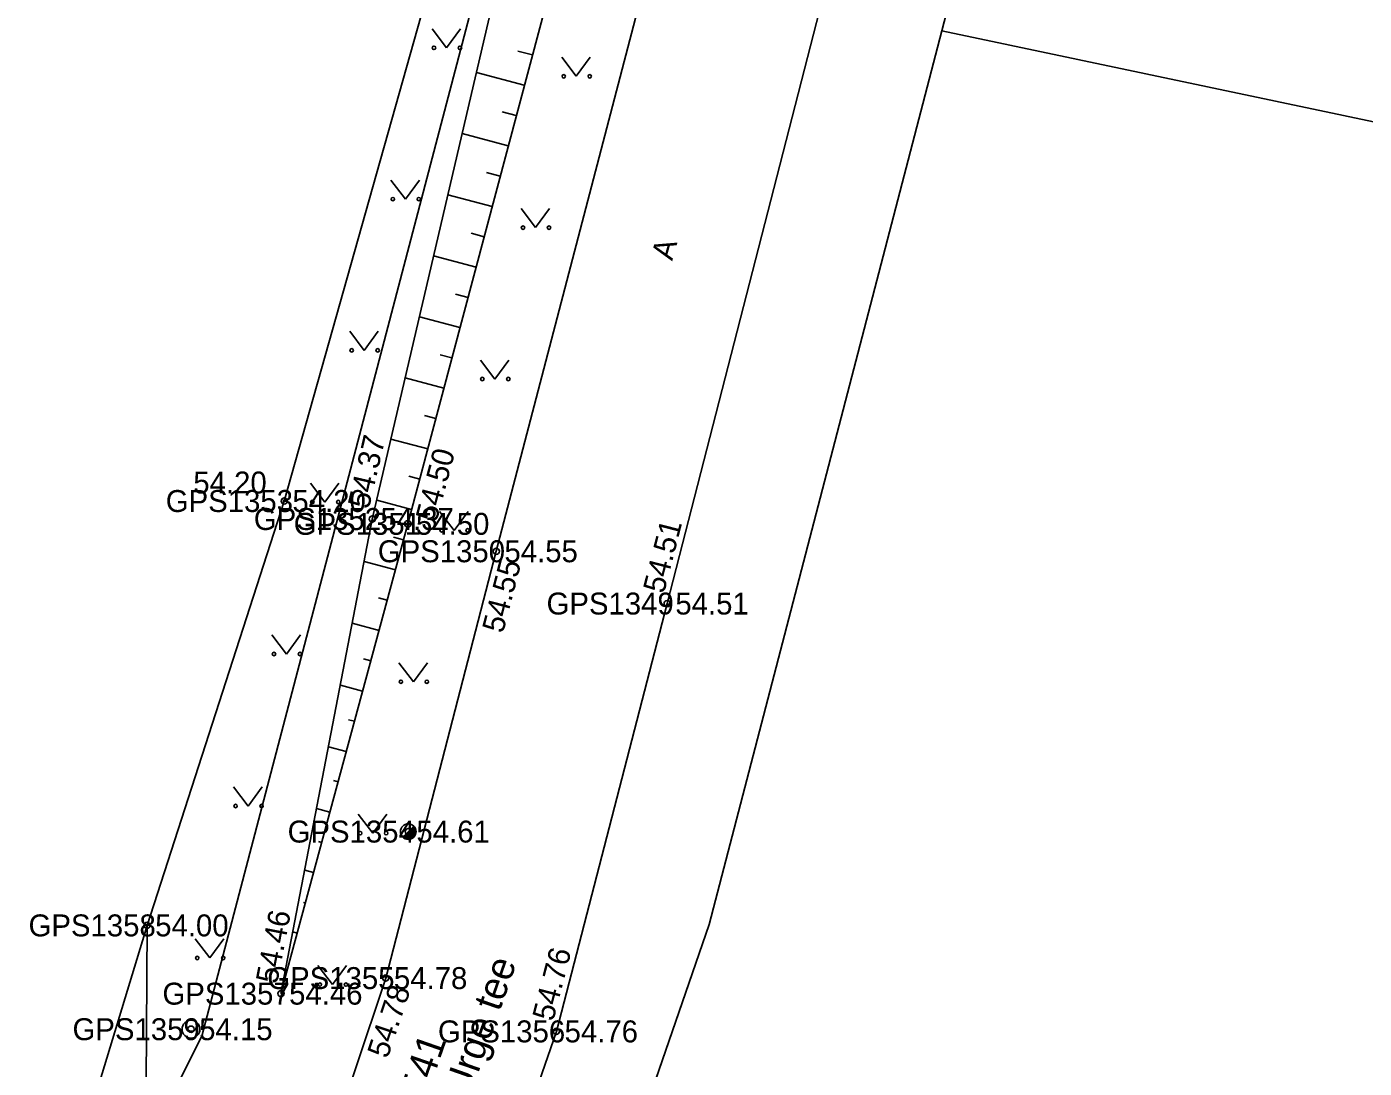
# Model space of a CAD drawing. Extents: x 551623 to 559850, y 6561220 to 6567135.
# Drawn here: x 555111.55 to 555154.22, y 6565007.95 to 6565041.17 of the extents above; entities that cross this region are included whole.
import ezdxf

# ---------------------------------------------------------------- set-up
doc = ezdxf.new("R2010")
doc.units = 0
for name, color, linetype in [('AED', 7, 'Continuous'), ('HALJASTUS', 7, 'Continuous'), ('KORGUS-EH2000', 7, 'Continuous'), ('MOOTKORG-EH2000', 7, 'Continuous'), ('MOOTMPUNKT', 7, 'Continuous'), ('MOOTNR', 7, 'Continuous'), ('MOOTPIIR', 7, 'Continuous'), ('PIIR', 7, 'Continuous'), ('PIIRIMLEITUD', 7, 'Continuous'), ('POST', 7, 'Continuous'), ('RELJEEF', 7, 'Continuous'), ('TEE', 7, 'Continuous')]:
    doc.layers.add(name, color=color, linetype=linetype)

msp = doc.modelspace()

# ---------------------------------------------------------------- linework, layer by layer
at = {"layer": 'AED'}
msp.add_lwpolyline([(555103.313, 6564985.639), (555109.89, 6564994.452), (555115.337, 6565004.134), (555115.387, 6565012.502)], dxfattribs=at)
at = {"layer": 'HALJASTUS'}
for p, q in [((555124.479, 6565041.102), (555124.943, 6565040.495)), ((555124.943, 6565040.495), (555125.388, 6565041.102)), ((555128.62, 6565040.195), (555129.083, 6565039.588)), ((555129.083, 6565039.588), (555129.529, 6565040.195)), ((555123.166, 6565036.278), (555123.63, 6565035.671)), ((555123.63, 6565035.671), (555124.075, 6565036.278)), ((555127.321, 6565035.366), (555127.784, 6565034.76)), ((555127.784, 6565034.76), (555128.23, 6565035.366)), ((555121.854, 6565031.453), (555122.317, 6565030.846)), ((555122.317, 6565030.846), (555122.763, 6565031.453)), ((555126.022, 6565030.538), (555126.485, 6565029.931)), ((555126.485, 6565029.931), (555126.931, 6565030.538)), ((555120.597, 6565026.614), (555121.06, 6565026.007)), ((555121.06, 6565026.007), (555121.506, 6565026.614)), ((555124.722, 6565025.71), (555125.186, 6565025.103)), ((555125.186, 6565025.103), (555125.631, 6565025.71)), ((555119.373, 6565021.766), (555119.837, 6565021.159)), ((555119.837, 6565021.159), (555120.282, 6565021.766)), ((555123.423, 6565020.881), (555123.887, 6565020.275)), ((555123.887, 6565020.275), (555124.332, 6565020.881)), ((555118.15, 6565016.918), (555118.613, 6565016.311)), ((555118.613, 6565016.311), (555119.059, 6565016.918)), ((555122.124, 6565016.053), (555122.588, 6565015.446)), ((555122.588, 6565015.446), (555123.033, 6565016.053)), ((555116.927, 6565012.07), (555117.39, 6565011.463)), ((555117.39, 6565011.463), (555117.836, 6565012.07)), ((555120.841, 6565011.221), (555121.304, 6565010.614)), ((555121.304, 6565010.614), (555121.75, 6565011.221))]:
    msp.add_line(p, q, dxfattribs=at)
for centre in [(555124.542, 6565040.495), (555125.371, 6565040.495), (555128.682, 6565039.588), (555129.511, 6565039.588), (555123.229, 6565035.671), (555124.058, 6565035.671), (555127.383, 6565034.76), (555128.212, 6565034.76), (555121.916, 6565030.846), (555122.745, 6565030.846), (555126.084, 6565029.931), (555126.913, 6565029.931), (555120.659, 6565026.007), (555121.488, 6565026.007), (555124.785, 6565025.103), (555125.614, 6565025.103), (555119.436, 6565021.159), (555120.264, 6565021.159), (555123.486, 6565020.275), (555124.315, 6565020.275), (555118.212, 6565016.311), (555119.041, 6565016.311), (555122.187, 6565015.446), (555123.015, 6565015.446), (555116.989, 6565011.463), (555117.818, 6565011.463), (555120.903, 6565010.614), (555121.732, 6565010.614)]:
    msp.add_circle(centre, 0.055, dxfattribs=at)
at = {"layer": 'KORGUS-EH2000'}
for centre in [(555119.765, 6565026.04), (555122.574, 6565025.466), (555123.707, 6565025.312), (555126.529, 6565024.437), (555131.982, 6565022.769), (555115.387, 6565012.502), (555123.003, 6565010.821), (555119.659, 6565010.325), (555128.448, 6565009.121)]:
    msp.add_circle(centre, 0.1, dxfattribs=at)
at = {"layer": 'MOOTMPUNKT'}
for centre in [(555119.765, 6565026.04), (555122.574, 6565025.466), (555123.707, 6565025.312), (555126.529, 6565024.437), (555131.982, 6565022.769), (555123.721, 6565015.495), (555115.387, 6565012.502), (555123.003, 6565010.821), (555119.659, 6565010.325), (555116.79, 6565009.191), (555128.448, 6565009.121)]:
    msp.add_circle(centre, 0.1, dxfattribs=at)
at = {"layer": 'MOOTPIIR'}
msp.add_lwpolyline([(555142.273, 6565107.514), (555136.767, 6565086.759), (555131.214, 6565064.984), (555128.386, 6565056.617), (555119.765, 6565026.04), (555115.387, 6565012.502), (555109.89, 6564994.452), (555103.313, 6564985.639), (555107.271, 6564983.144), (555108.256, 6564982.259), (555114.997, 6564980.207), (555128.155, 6564974.35), (555131.459, 6564980.119), (555132.345, 6564987.706), (555130.627, 6564989.246), (555127.529, 6564990.41), (555124.132, 6564996.667), (555128.448, 6565009.121), (555131.982, 6565022.769), (555137.234, 6565043.213), (555142.087, 6565062.036), (555147.465, 6565082.979), (555153.125, 6565104.459)], dxfattribs=at)
at = {"layer": 'PIIR'}
for points in [[(555171.91, 6565394.64), (555191.35, 6565341.19), (555195.08, 6565294.61), (555195.28, 6565271.63), (555191.64, 6565237.48), (555173.84, 6565168.77), (555173.21, 6565166.35), (555172.58, 6565163.93), (555140.74, 6565041.04), (555133.32, 6565012.53), (555119.68, 6564972.95), (555107.79, 6564965.53), (555093.78, 6564958.98), (555080.97, 6564954.71), (555007.97, 6564939.78), (554928.66, 6564923.99)], [(554924.73, 6564941.05), (555076.32, 6564971.61), (555087.28, 6564975.26), (555098.22, 6564980.37), (555106.03, 6564987.06), (555108.27, 6564991.27), (555117.14, 6565008.97), (555172.7, 6565220.76), (555176.93, 6565240.09), (555179.22, 6565254.85), (555180.41, 6565269.99), (555180.8, 6565287.7), (555180.26, 6565306.43), (555178.11, 6565321.18), (555176.49, 6565331.05), (555172.72, 6565345.23), (555166.64, 6565360.5)]]:
    msp.add_lwpolyline(points, dxfattribs=at)
for points in [[(554962.55, 6565234.93), (555180.26, 6565306.43), (555180.8, 6565287.7), (555180.41, 6565269.99), (555179.22, 6565254.85), (555176.93, 6565240.09), (555172.7, 6565220.76), (555117.14, 6565008.97), (555108.27, 6564991.27)], [(555172.58, 6565163.93), (555173.21, 6565166.35), (555225.89, 6565157.13), (555231.12, 6565150.64), (555239.11, 6565139), (555273.15, 6565087.34), (555275.41, 6565088.83), (555288.85, 6565092.31), (555289.83, 6565088.53), (555295.15, 6565083.63), (555324.46, 6565074.96), (555339.51, 6565058.58), (555337.29, 6565046.66), (555323.9, 6565035.68), (555298.08, 6565033.06), (555286.82, 6565022.41), (555284.62, 6565010.72), (555273.43, 6565013.07), (555140.74, 6565041.04)], [(555133.32, 6565012.53), (555140.74, 6565041.04), (555273.43, 6565013.07), (555284.62, 6565010.72), (555297.89, 6564966.44), (555301.69, 6564959.19), (555306.58, 6564943.93), (555307.03, 6564911.6), (555298.7, 6564900.74), (555277.82, 6564886.76), (555261.15, 6564866.11), (555259.68, 6564861.14), (555249.29, 6564869.43), (555119.68, 6564972.95)]]:
    msp.add_lwpolyline(points, close=True, dxfattribs=at)
at = {"layer": 'PIIRIMLEITUD'}
msp.add_circle((555116.79, 6565009.191), 0.285, dxfattribs=at)
at = {"layer": 'POST'}
msp.add_line((555123.544, 6565015.319), (555123.898, 6565015.672), dxfattribs=at)
msp.add_circle((555123.721, 6565015.495), 0.25, dxfattribs=at)
for radius, start, end in [(0.225, 224.8541, 45.0356), (0.2, 224.8427, 45.047), (0.175, 224.8281, 45.0616), (0.15, 224.8087, 45.081), (0.125, 224.7814, 45.1083), (0.1, 224.7406, 45.1491), (0.075, 224.6725, 45.2172), (0.05, 224.5363, 45.3534), (0.025, 224.1278, 45.7619)]:
    msp.add_arc((555123.721, 6565015.495), radius, start, end, dxfattribs=at)
at = {"layer": 'RELJEEF'}
for p, q in [((555127.681, 6565040.269), (555127.213, 6565040.393)), ((555127.424, 6565039.302), (555125.893, 6565039.709)), ((555127.167, 6565038.336), (555126.717, 6565038.455)), ((555126.911, 6565037.369), (555125.439, 6565037.76)), ((555126.654, 6565036.403), (555126.221, 6565036.518)), ((555126.397, 6565035.436), (555124.985, 6565035.812)), ((555126.14, 6565034.47), (555125.725, 6565034.58)), ((555125.883, 6565033.503), (555124.531, 6565033.863)), ((555125.627, 6565032.537), (555125.23, 6565032.642)), ((555125.37, 6565031.571), (555124.077, 6565031.914)), ((555125.113, 6565030.604), (555124.734, 6565030.705)), ((555124.856, 6565029.638), (555123.622, 6565029.965)), ((555124.599, 6565028.671), (555124.238, 6565028.767)), ((555124.343, 6565027.705), (555123.168, 6565028.017)), ((555124.086, 6565026.738), (555123.742, 6565026.829)), ((555123.829, 6565025.772), (555122.714, 6565026.068)), ((555123.57, 6565024.806), (555123.25, 6565024.892)), ((555123.309, 6565023.84), (555122.313, 6565024.11)), ((555123.049, 6565022.875), (555122.771, 6565022.95)), ((555122.788, 6565021.91), (555121.934, 6565022.14)), ((555122.527, 6565020.944), (555122.292, 6565021.008)), ((555122.266, 6565019.979), (555121.555, 6565020.171)), ((555122.006, 6565019.013), (555121.813, 6565019.065)), ((555121.745, 6565018.048), (555121.176, 6565018.202)), ((555121.484, 6565017.083), (555121.335, 6565017.123)), ((555121.223, 6565016.117), (555120.796, 6565016.232)), ((555120.963, 6565015.152), (555120.856, 6565015.181)), ((555120.702, 6565014.186), (555120.417, 6565014.263)), ((555120.441, 6565013.221), (555120.377, 6565013.238)), ((555120.18, 6565012.256), (555120.038, 6565012.294)), ((555119.92, 6565011.29), (555119.898, 6565011.296))]:
    msp.add_line(p, q, dxfattribs=at)
for points in [[(555119.659, 6565010.325), (555123.707, 6565025.312), (555129.009, 6565045.265), (555134.764, 6565064.612), (555140.243, 6565085.297), (555145.723, 6565106.564), (555150.38, 6565124.533), (555151.998, 6565131.189), (555152.304, 6565137.301)], [(555119.659, 6565010.325), (555122.574, 6565025.466), (555127.459, 6565046.429), (555133.335, 6565064.856), (555138.641, 6565085.815), (555144.363, 6565106.834), (555149.086, 6565124.763), (555150.576, 6565131.594), (555152.304, 6565137.301)]]:
    msp.add_lwpolyline(points, dxfattribs=at)
at = {"layer": 'TEE'}
for points in [[(555114.997, 6564980.207), (555119.473, 6564986.791), (555121.429, 6564990.442), (555124.132, 6564996.667), (555128.448, 6565009.121), (555131.982, 6565022.769), (555137.234, 6565043.213), (555142.087, 6565062.036), (555147.465, 6565082.979), (555153.125, 6565104.459), (555157.981, 6565122.311), (555163.2, 6565141.618), (555168.3, 6565162.209), (555168.744, 6565163.563), (555174.483, 6565185.521), (555180.709, 6565208.971), (555185.087, 6565226.838), (555186.799, 6565233.51), (555187.911, 6565235.651)], [(555148.003, 6565106.069), (555142.307, 6565084.705), (555136.784, 6565063.937), (555131.82, 6565044.704), (555126.529, 6565024.437), (555123.003, 6565010.821), (555119.083, 6564999.093), (555116.16, 6564993.195), (555108.256, 6564982.259)]]:
    msp.add_lwpolyline(points, dxfattribs=at)

# ---------------------------------------------------------------- texts
at = {"layer": 'KORGUS-EH2000'}
for s, rotation, p in [(' 54.37', 76.8838, (555122.404, 6565025.506)), (' 54.50', 75.1192, (555124.552, 6565025.087)), (' 54.51', 75.5943, (555131.813, 6565022.812)), (' 54.55', 75.4799, (555126.678, 6565021.544)), (' 54.46', 79.1019, (555119.487, 6565010.358)), (' 54.76', 75.4817, (555128.279, 6565009.165)), (' 54.78', 71.5223, (555122.977, 6565007.981))]:
    msp.add_text(s, height=0.7, rotation=rotation, dxfattribs=at).set_placement(p)
for s, p in [(' 54.20', (555116.603, 6565026.28)), (' 54.00', (555115.387, 6565012.152))]:
    msp.add_text(s, height=0.7, dxfattribs=at).set_placement(p)
at = {"layer": 'MOOTKORG-EH2000'}
for s, p in [(' 54.20', (555119.765, 6565025.69)), (' 54.37', (555122.574, 6565025.116)), (' 54.50', (555123.707, 6565024.962)), (' 54.55', (555126.529, 6565024.087)), (' 54.51', (555131.982, 6565022.419)), (' 54.61', (555123.721, 6565015.145)), (' 54.00', (555115.387, 6565012.152)), (' 54.78', (555123.003, 6565010.471)), (' 54.46', (555119.659, 6565009.975)), (' 54.15', (555116.79, 6565008.841)), (' 54.76', (555128.448, 6565008.771))]:
    msp.add_text(s, height=0.7, dxfattribs=at).set_placement(p)
at = {"layer": 'MOOTNR'}
for s, p in [('GPS1353 ', (555115.985, 6565025.69)), ('GPS1352 ', (555118.794, 6565025.116)), ('GPS1351 ', (555120.067, 6565024.962)), ('GPS1350 ', (555122.749, 6565024.087)), ('GPS1349 ', (555128.133, 6565022.419)), ('GPS1354 ', (555119.872, 6565015.145)), ('GPS1358 ', (555111.607, 6565012.152)), ('GPS1355 ', (555119.223, 6565010.471)), ('GPS1357 ', (555115.879, 6565009.975)), ('GPS1359 ', (555113.01, 6565008.841)), ('GPS1356 ', (555124.668, 6565008.771))]:
    msp.add_text(s, height=0.7, dxfattribs=at).set_placement(p)
at = {"layer": 'PIIR'}
for s, p in [('11202 Vaida-Urge tee', (555123.31, 6565000.188)), ('33701:001:0541', (555122.082, 6565000.616))]:
    msp.add_text(s, height=0.9, rotation=70.7932, dxfattribs=at).set_placement(p)
at = {"layer": 'TEE'}
msp.add_text('A', height=0.7, rotation=74.4826, dxfattribs=at).set_placement((555132.142, 6565033.684))

doc.saveas('drawing.dxf')
